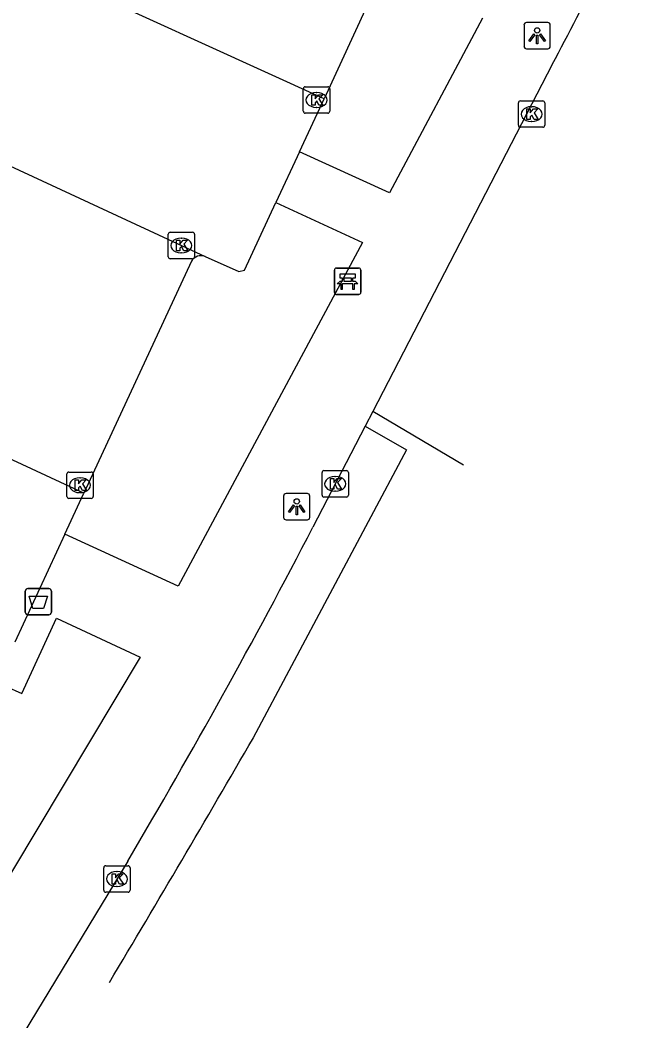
# Model space of a CAD drawing. Extents: x 160107 to 160928, y 382056 to 382918.
# Drawn here: x 160846.14 to 160869.92, y 382694.01 to 382731.92 of the extents above; entities that cross this region are included whole.
import ezdxf

# ---------------------------------------------------------------- set-up
doc = ezdxf.new("R2010")
doc.units = 0
for name, color, linetype in [('IMGEO_Afvalbak', 7, 'Continuous'), ('IMGEO_Bank', 7, 'Continuous'), ('IMGEO_Kolk', 7, 'Continuous'), ('IMGEO_Lichtpunt', 7, 'Continuous'), ('IMGEO_Parkeervlak_open', 7, 'Continuous'), ('IMGEO_Rijbaan_lokaal_gesloten', 7, 'Continuous'), ('IMGEO_Rijbaan_lokaal_open', 7, 'Continuous'), ('IMGEO_Voetpad_open', 7, 'Continuous')]:
    doc.layers.add(name, color=color, linetype=linetype)

msp = doc.modelspace()

# ---------------------------------------------------------------- linework, layer by layer
at = {"layer": 'IMGEO_Afvalbak'}
for p, q in [((160846.44, 382710.37), (160847.23, 382710.37)), ((160847.23, 382710.37), (160846.44, 382710.37)), ((160846.34, 382709.47), (160846.34, 382710.27)), ((160846.34, 382710.27), (160846.34, 382709.47)), ((160847.33, 382710.27), (160847.33, 382709.47)), ((160847.33, 382709.47), (160847.33, 382710.27)), ((160847.23, 382709.37), (160846.44, 382709.37)), ((160846.44, 382709.37), (160847.23, 382709.37))]:
    msp.add_line(p, q, dxfattribs=at)
msp.add_lwpolyline([(160846.483, 382710.084), (160847.187, 382710.084), (160847.038, 382709.614), (160846.632, 382709.614), (160846.483, 382710.084)], dxfattribs=at)
for centre, start, end in [((160846.44, 382710.27), 90, 180), ((160846.44, 382710.27), 90, 180), ((160847.23, 382710.27), 0, 90), ((160847.23, 382710.27), 360, 90), ((160846.44, 382709.47), 180, 270), ((160846.44, 382709.47), 180, 270), ((160847.23, 382709.47), 270, 0), ((160847.23, 382709.47), 270, 0)]:
    msp.add_arc(centre, 0.1, start, end, dxfattribs=at)
at = {"layer": 'IMGEO_Bank'}
for p, q in [((160858.142, 382722.517), (160858.983, 382722.517)), ((160858.983, 382722.517), (160858.142, 382722.517)), ((160858.067, 382721.592), (160858.067, 382722.433)), ((160858.067, 382722.433), (160858.067, 382721.592)), ((160858.376, 382722.023), (160858.376, 382722.129)), ((160858.42, 382722.129), (160858.42, 382722.023)), ((160858.708, 382722.135), (160858.426, 382722.135)), ((160858.714, 382722.023), (160858.714, 382722.129)), ((160858.758, 382722.129), (160858.758, 382722.023)), ((160859.067, 382722.442), (160859.067, 382721.601)), ((160859.067, 382721.601), (160859.067, 382722.442)), ((160858.764, 382721.915), (160858.371, 382721.915)), ((160858.426, 382722.017), (160858.708, 382722.017)), ((160858.992, 382721.517), (160858.151, 382721.517)), ((160858.151, 382721.517), (160858.992, 382721.517))]:
    msp.add_line(p, q, dxfattribs=at)
for points in [[(160858.37, 382722.135), (160858.284, 382722.135), (160858.284, 382722.296), (160858.847, 382722.296), (160858.847, 382722.135), (160858.764, 382722.135)], [(160858.314, 382721.915), (160858.172, 382721.915), (160858.284, 382722.017), (160858.37, 382722.017)], [(160858.364, 382721.908), (160858.364, 382721.701), (160858.321, 382721.701), (160858.321, 382721.908)], [(160858.764, 382722.017), (160858.847, 382722.017), (160858.959, 382721.915), (160858.82, 382721.915)], [(160858.814, 382721.908), (160858.814, 382721.701), (160858.77, 382721.701), (160858.77, 382721.908)]]:
    msp.add_lwpolyline(points, dxfattribs=at)
for centre, radius, start, end in [((160858.145, 382722.439), 0.0779, 92.4484, 184.2845), ((160858.145, 382722.439), 0.0779, 92.4484, 184.2845), ((160858.989, 382722.439), 0.0779, 2.4484, 94.2845), ((160858.989, 382722.439), 0.0779, 2.4484, 94.2845), ((160858.369, 382722.128), 0.00671, 2.8957, 87.1043), ((160858.426, 382722.128), 0.00671, 92.8957, 177.1043), ((160858.708, 382722.128), 0.00671, 2.8957, 87.1043), ((160858.765, 382722.128), 0.00671, 92.8957, 177.1043), ((160858.314, 382721.908), 0.00671, 2.8957, 87.1043), ((160858.371, 382721.908), 0.00671, 92.8957, 177.1043), ((160858.369, 382722.024), 0.00671, 272.8957, 357.1043), ((160858.426, 382722.024), 0.00671, 182.8957, 267.1043), ((160858.708, 382722.024), 0.00671, 272.8957, 357.1043), ((160858.765, 382722.024), 0.00671, 182.8957, 267.1043), ((160858.763, 382721.908), 0.00671, 2.8957, 87.1043), ((160858.82, 382721.908), 0.00671, 92.8957, 177.1043), ((160858.145, 382721.595), 0.0779, 182.4484, 274.2845), ((160858.145, 382721.595), 0.0779, 182.4484, 274.2845), ((160858.989, 382721.595), 0.0779, 272.4484, 4.2845), ((160858.989, 382721.595), 0.0779, 272.4484, 4.2845)]:
    msp.add_arc(centre, radius, start, end, dxfattribs=at)
at = {"layer": 'IMGEO_Kolk'}
for p, q in [((160856.887, 382728.466), (160856.887, 382729.318)), ((160856.962, 382729.392), (160857.814, 382729.392)), ((160857.888, 382729.318), (160857.888, 382728.466)), ((160857.375, 382729.172), (160857.4, 382729.172)), ((160857.398, 382728.612), (160857.373, 382728.612)), ((160865.044, 382727.931), (160865.044, 382728.783)), ((160865.119, 382728.857), (160865.971, 382728.857)), ((160865.532, 382728.637), (160865.557, 382728.637)), ((160866.045, 382728.783), (160866.045, 382727.931)), ((160857.814, 382728.392), (160856.962, 382728.392)), ((160865.971, 382727.857), (160865.119, 382727.857)), ((160865.555, 382728.077), (160865.53, 382728.077)), ((160851.761, 382722.948), (160851.761, 382723.8)), ((160851.836, 382723.874), (160852.688, 382723.874)), ((160852.249, 382723.654), (160852.274, 382723.654)), ((160852.762, 382723.8), (160852.762, 382722.948)), ((160852.688, 382722.874), (160851.836, 382722.874)), ((160852.272, 382723.094), (160852.247, 382723.094)), ((160847.918, 382713.858), (160847.918, 382714.71)), ((160847.993, 382714.784), (160848.845, 382714.784)), ((160848.406, 382714.564), (160848.431, 382714.564)), ((160848.919, 382714.71), (160848.919, 382713.858)), ((160857.596, 382713.911), (160857.596, 382714.763)), ((160857.671, 382714.837), (160858.523, 382714.837)), ((160858.084, 382714.617), (160858.109, 382714.617)), ((160858.597, 382714.763), (160858.597, 382713.911)), ((160848.845, 382713.784), (160847.993, 382713.784)), ((160848.429, 382714.004), (160848.404, 382714.004)), ((160858.523, 382713.837), (160857.671, 382713.837)), ((160858.107, 382714.057), (160858.082, 382714.057)), ((160849.316, 382698.928), (160849.316, 382699.78)), ((160849.391, 382699.854), (160850.243, 382699.854)), ((160850.317, 382699.78), (160850.317, 382698.928)), ((160849.804, 382699.634), (160849.829, 382699.634)), ((160849.827, 382699.074), (160849.802, 382699.074)), ((160850.243, 382698.854), (160849.391, 382698.854))]:
    msp.add_line(p, q, dxfattribs=at)
for points in [[(160856.887, 382728.466), (160856.887, 382729.318)], [(160856.962, 382729.392), (160857.814, 382729.392)], [(160857.888, 382729.318), (160857.888, 382728.466)], [(160857.208, 382729.092), (160857.331, 382729.092), (160857.331, 382728.941), (160857.461, 382729.092), (160857.625, 382729.092), (160857.479, 382728.941), (160857.632, 382728.692), (160857.48, 382728.692), (160857.395, 382728.856), (160857.331, 382728.789), (160857.331, 382728.692), (160857.208, 382728.692), (160857.208, 382729.092)], [(160865.044, 382727.931), (160865.044, 382728.783)], [(160865.119, 382728.857), (160865.971, 382728.857)], [(160865.365, 382728.557), (160865.488, 382728.557), (160865.488, 382728.406), (160865.618, 382728.557), (160865.782, 382728.557), (160865.636, 382728.406), (160865.789, 382728.157), (160865.637, 382728.157), (160865.552, 382728.321), (160865.488, 382728.254), (160865.488, 382728.157), (160865.365, 382728.157), (160865.365, 382728.557)], [(160866.045, 382728.783), (160866.045, 382727.931)], [(160857.814, 382728.392), (160856.962, 382728.392)], [(160865.971, 382727.857), (160865.119, 382727.857)], [(160851.761, 382722.948), (160851.761, 382723.8)], [(160851.836, 382723.874), (160852.688, 382723.874)], [(160852.762, 382723.8), (160852.762, 382722.948)], [(160852.082, 382723.574), (160852.205, 382723.574), (160852.205, 382723.423), (160852.335, 382723.574), (160852.499, 382723.574), (160852.353, 382723.423), (160852.506, 382723.174), (160852.354, 382723.174), (160852.269, 382723.338), (160852.205, 382723.271), (160852.205, 382723.174), (160852.082, 382723.174), (160852.082, 382723.574)], [(160852.688, 382722.874), (160851.836, 382722.874)], [(160847.918, 382713.858), (160847.918, 382714.71)], [(160847.993, 382714.784), (160848.845, 382714.784)], [(160848.919, 382714.71), (160848.919, 382713.858)], [(160857.596, 382713.911), (160857.596, 382714.763)], [(160857.671, 382714.837), (160858.523, 382714.837)], [(160857.917, 382714.537), (160858.04, 382714.537), (160858.04, 382714.386), (160858.17, 382714.537), (160858.334, 382714.537), (160858.188, 382714.386), (160858.341, 382714.137), (160858.189, 382714.137), (160858.104, 382714.301), (160858.04, 382714.234), (160858.04, 382714.137), (160857.917, 382714.137), (160857.917, 382714.537)], [(160858.597, 382714.763), (160858.597, 382713.911)], [(160848.239, 382714.484), (160848.362, 382714.484), (160848.362, 382714.333), (160848.492, 382714.484), (160848.656, 382714.484), (160848.51, 382714.333), (160848.663, 382714.084), (160848.511, 382714.084), (160848.426, 382714.248), (160848.362, 382714.181), (160848.362, 382714.084), (160848.239, 382714.084), (160848.239, 382714.484)], [(160848.845, 382713.784), (160847.993, 382713.784)], [(160858.523, 382713.837), (160857.671, 382713.837)], [(160849.316, 382698.928), (160849.316, 382699.78)], [(160849.391, 382699.854), (160850.243, 382699.854)], [(160850.317, 382699.78), (160850.317, 382698.928)], [(160849.637, 382699.554), (160849.76, 382699.554), (160849.76, 382699.403), (160849.89, 382699.554), (160850.054, 382699.554), (160849.908, 382699.403), (160850.061, 382699.154), (160849.909, 382699.154), (160849.824, 382699.318), (160849.76, 382699.251), (160849.76, 382699.154), (160849.637, 382699.154), (160849.637, 382699.554)], [(160850.243, 382698.854), (160849.391, 382698.854)]]:
    msp.add_lwpolyline(points, dxfattribs=at)
for centre, start, end in [((160856.964, 382729.316), 91.552, 178.448), ((160856.964, 382729.316), 91.552, 178.448), ((160857.812, 382729.316), 1.552, 88.448), ((160857.812, 382729.316), 1.552, 88.448), ((160865.121, 382728.781), 91.552, 178.448), ((160865.121, 382728.781), 91.552, 178.448), ((160865.969, 382728.781), 1.552, 88.448), ((160865.969, 382728.781), 1.552, 88.448), ((160856.964, 382728.468), 181.552, 268.448), ((160856.964, 382728.468), 181.552, 268.448), ((160857.812, 382728.468), 271.552, 358.448), ((160857.812, 382728.468), 271.552, 358.448), ((160865.121, 382727.933), 181.552, 268.448), ((160865.121, 382727.933), 181.552, 268.448), ((160865.969, 382727.933), 271.552, 358.448), ((160865.969, 382727.933), 271.552, 358.448), ((160851.838, 382723.798), 91.552, 178.448), ((160851.838, 382723.798), 91.552, 178.448), ((160852.686, 382723.798), 1.552, 88.448), ((160852.686, 382723.798), 1.552, 88.448), ((160851.838, 382722.95), 181.552, 268.448), ((160851.838, 382722.95), 181.552, 268.448), ((160852.686, 382722.95), 271.552, 358.448), ((160852.686, 382722.95), 271.552, 358.448), ((160847.995, 382714.708), 91.552, 178.448), ((160847.995, 382714.708), 91.552, 178.448), ((160848.843, 382714.708), 1.552, 88.448), ((160848.843, 382714.708), 1.552, 88.448), ((160857.673, 382714.761), 91.552, 178.448), ((160857.673, 382714.761), 91.552, 178.448), ((160858.521, 382714.761), 1.552, 88.448), ((160858.521, 382714.761), 1.552, 88.448), ((160847.995, 382713.86), 181.552, 268.448), ((160847.995, 382713.86), 181.552, 268.448), ((160848.843, 382713.86), 271.552, 358.448), ((160848.843, 382713.86), 271.552, 358.448), ((160857.673, 382713.913), 181.552, 268.448), ((160857.673, 382713.913), 181.552, 268.448), ((160858.521, 382713.913), 271.552, 358.448), ((160858.521, 382713.913), 271.552, 358.448), ((160849.393, 382699.778), 91.552, 178.448), ((160849.393, 382699.778), 91.552, 178.448), ((160850.241, 382699.778), 1.552, 88.448), ((160850.241, 382699.778), 1.552, 88.448), ((160849.393, 382698.93), 181.552, 268.448), ((160849.393, 382698.93), 181.552, 268.448), ((160850.241, 382698.93), 271.552, 358.448), ((160850.241, 382698.93), 271.552, 358.448)]:
    msp.add_arc(centre, 0.0765, start, end, dxfattribs=at)
for centre, major_axis, ratio, start_param, end_param in [((160857.374, 382728.892), (-0.387, 0.002), 0.722429, 4.712389, 7.853982), ((160857.399, 382728.892), (-0.39, 0.002), 0.717154, 1.570796, 4.712389), ((160865.531, 382728.357), (-0.387, 0.002), 0.722429, 4.712389, 7.853982), ((160865.556, 382728.357), (-0.39, 0.002), 0.717154, 1.570796, 4.712389), ((160852.248, 382723.374), (-0.387, 0.002), 0.722429, 4.712389, 7.853982), ((160852.273, 382723.374), (-0.39, 0.002), 0.717154, 1.570796, 4.712389), ((160848.405, 382714.284), (-0.387, 0.002), 0.722429, 4.712389, 7.853982), ((160848.43, 382714.284), (-0.39, 0.002), 0.717154, 1.570796, 4.712389), ((160858.083, 382714.337), (-0.387, 0.002), 0.722429, 4.712389, 7.853982), ((160858.108, 382714.337), (-0.39, 0.002), 0.717154, 1.570796, 4.712389), ((160849.803, 382699.354), (-0.387, 0.002), 0.722429, 4.712389, 7.853982), ((160849.828, 382699.354), (-0.39, 0.002), 0.717154, 1.570796, 4.712389)]:
    msp.add_ellipse(centre, major_axis=major_axis, ratio=ratio, start_param=start_param, end_param=end_param, dxfattribs=at)
at = {"layer": 'IMGEO_Lichtpunt'}
for p, q in [((160865.257, 382731.732), (160865.257, 382730.925)), ((160865.257, 382731.732), (160865.257, 382730.925)), ((160866.159, 382731.827), (160865.351, 382731.827)), ((160866.159, 382731.827), (160865.351, 382731.827)), ((160866.253, 382730.925), (160866.253, 382731.732)), ((160866.253, 382730.925), (160866.253, 382731.732)), ((160865.351, 382730.831), (160866.159, 382730.831)), ((160865.351, 382730.831), (160866.159, 382730.831)), ((160856.138, 382713.873), (160856.138, 382713.066)), ((160856.138, 382713.873), (160856.138, 382713.066)), ((160857.04, 382713.968), (160856.232, 382713.968)), ((160857.04, 382713.968), (160856.232, 382713.968)), ((160857.134, 382713.066), (160857.134, 382713.873)), ((160857.134, 382713.066), (160857.134, 382713.873)), ((160856.232, 382712.972), (160857.04, 382712.972)), ((160856.232, 382712.972), (160857.04, 382712.972))]:
    msp.add_line(p, q, dxfattribs=at)
for points in [[(160865.631, 382731.396), (160865.67, 382731.368), (160865.482, 382731.106), (160865.444, 382731.133), (160865.631, 382731.396)], [(160865.733, 382731.348), (160865.78, 382731.348), (160865.78, 382731.026), (160865.733, 382731.026), (160865.733, 382731.348)], [(160865.843, 382731.368), (160865.881, 382731.395), (160866.068, 382731.133), (160866.029, 382731.105), (160865.843, 382731.368)], [(160856.512, 382713.537), (160856.551, 382713.509), (160856.363, 382713.247), (160856.325, 382713.274), (160856.512, 382713.537)], [(160856.614, 382713.489), (160856.661, 382713.489), (160856.661, 382713.167), (160856.614, 382713.167), (160856.614, 382713.489)], [(160856.724, 382713.509), (160856.762, 382713.536), (160856.949, 382713.274), (160856.91, 382713.246), (160856.724, 382713.509)]]:
    msp.add_lwpolyline(points, dxfattribs=at)
for centre in [(160865.756, 382731.53), (160856.637, 382713.671)]:
    msp.add_circle(centre, 0.0994, dxfattribs=at)
for centre, start, end in [((160865.351, 382731.732), 90, 180), ((160865.351, 382731.732), 90, 180), ((160866.159, 382731.732), 0, 90), ((160866.159, 382731.732), 0, 90), ((160865.351, 382730.925), 180, 270), ((160865.351, 382730.925), 180, 270), ((160866.159, 382730.925), 270, 0), ((160866.159, 382730.925), 270, 360), ((160856.232, 382713.873), 90, 180), ((160856.232, 382713.873), 90, 180), ((160857.04, 382713.873), 0, 90), ((160857.04, 382713.873), 0, 90), ((160856.232, 382713.066), 180, 270), ((160856.232, 382713.066), 180, 270), ((160857.04, 382713.066), 270, 0), ((160857.04, 382713.066), 270, 360)]:
    msp.add_arc(centre, 0.0946, start, end, dxfattribs=at)
at = {"layer": 'IMGEO_Parkeervlak_open'}
for points in [[(160859.907, 382733.781), (160857.674, 382728.939)], [(160852.644, 382722.785), (160848.566, 382713.977)]]:
    msp.add_lwpolyline(points, dxfattribs=at)
msp.add_arc((160853.007, 382722.557), 0.429, 69.383, 147.821, dxfattribs=at)
at = {"layer": 'IMGEO_Rijbaan_lokaal_gesloten'}
for points in [[(160859.238, 382716.529), (160860.803, 382715.629), (160854.991, 382704.703)], [(160859.238, 382716.529), (160857.253, 382712.695)], [(160850.227, 382700.029), (160839.541, 382682.417), (160830.982, 382668.497), (160829.732, 382666.583)]]:
    msp.add_lwpolyline(points, dxfattribs=at)
for centre, radius, start, end in [((160622.411, 382834.683), 264.635, 329.41411, 332.55045), ((160121.136, 383130.601), 848.489, 329.144463, 329.87094)]:
    msp.add_arc(centre, radius, start, end, dxfattribs=at)
at = {"layer": 'IMGEO_Rijbaan_lokaal_open'}
for points in [[(160857.674, 382728.939), (160846.571, 382733.999), (160848.871, 382738.983)], [(160866.327, 382730.237), (160859.523, 382717.079)], [(160856.738, 382726.921), (160857.674, 382728.939)], [(160848.566, 382713.977), (160839.733, 382718.082), (160843.975, 382727.217), (160853.158, 382722.958)], [(160856.738, 382726.921), (160855.848, 382725.002)], [(160853.158, 382722.958), (160854.437, 382722.385), (160854.66, 382722.44), (160855.848, 382725.002)], [(160859.523, 382717.079), (160859.238, 382716.529)], [(160862.964, 382715.042), (160859.523, 382717.079)], [(160847.846, 382712.429), (160848.566, 382713.977)], [(160847.846, 382712.429), (160845.942, 382708.331)]]:
    msp.add_lwpolyline(points, dxfattribs=at)
msp.add_arc((160742.201, 382796.736), 140.817, 331.82035, 335.09414, dxfattribs=at)
at = {"layer": 'IMGEO_Voetpad_open'}
for points in [[(160863.684, 382732), (160860.158, 382725.372), (160856.738, 382726.921)], [(160855.848, 382725.002), (160859.131, 382723.493), (160852.146, 382710.453), (160847.846, 382712.429)], [(160844.349, 382707.235), (160845.594, 382706.667), (160846.215, 382706.384), (160847.526, 382709.246), (160850.697, 382707.768), (160840.041, 382689.981), (160838.991, 382691.04)]]:
    msp.add_lwpolyline(points, dxfattribs=at)

doc.saveas('drawing.dxf')
